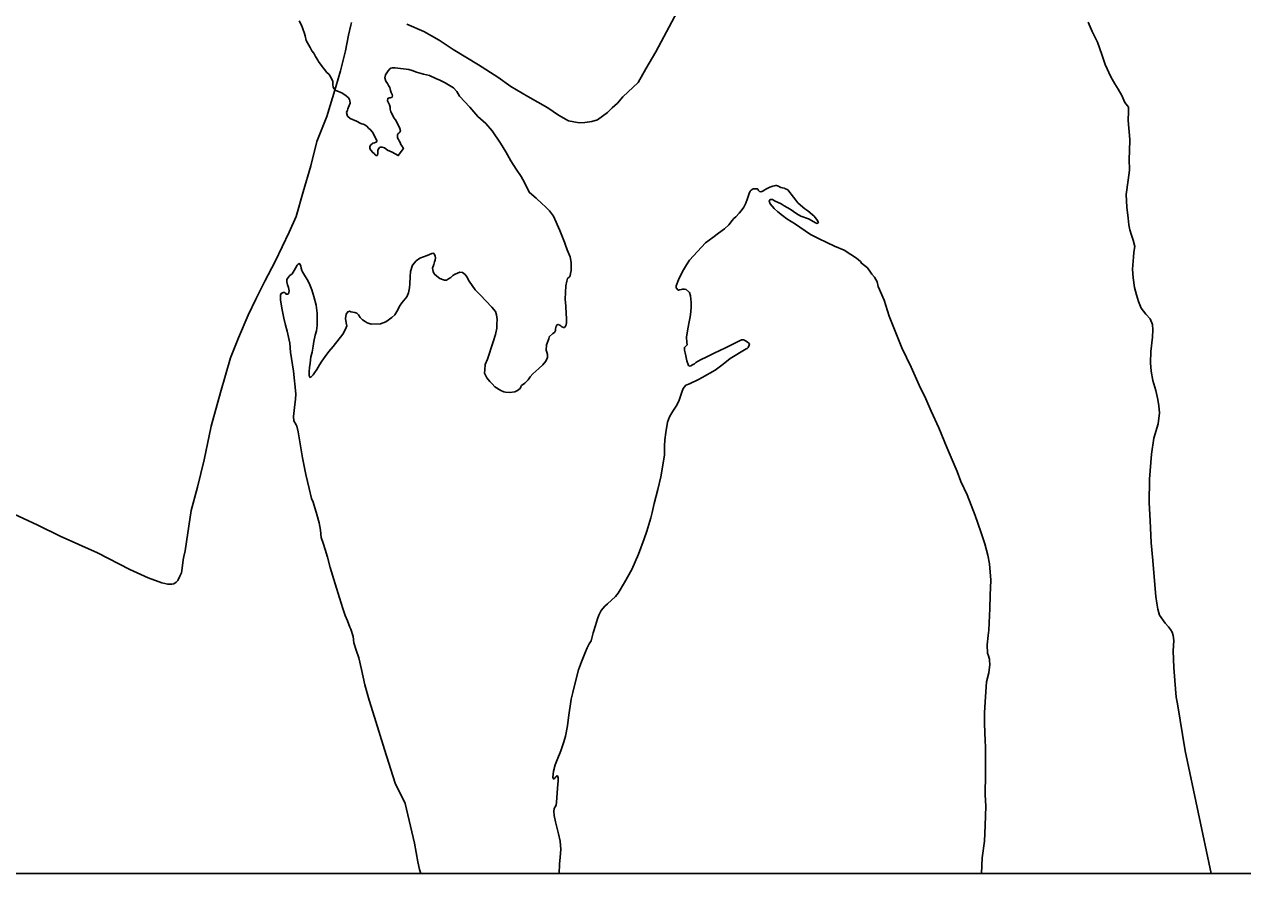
# Model space of a CAD drawing. Extents: x -117616 to 64730, y 54117 to 789866.
# Drawn here: x 62150.9 to 62220.1, y 55371.1 to 55419.3 of the extents above; entities that cross this region are included whole.
import ezdxf

# ---------------------------------------------------------------- set-up
doc = ezdxf.new("R2010")
doc.units = 0
for name, color, linetype in [('3', 7, 'Continuous'), ('9', 7, 'Continuous'), ('R_No Plot', 7, 'Continuous')]:
    doc.layers.add(name, color=color, linetype=linetype)

msp = doc.modelspace()

# ---------------------------------------------------------------- linework, layer by layer
at = {"layer": '3'}
for points in [[(62187.997, 55420.048), (62186.777, 55417.77), (62186.215, 55416.803), (62185.785, 55416.033), (62184.917, 55415.225), (62184.612, 55414.861), (62184.302, 55414.588), (62184.042, 55414.336), (62183.479, 55413.922), (62183.153, 55413.819), (62182.755, 55413.753), (62182.436, 55413.74), (62181.831, 55413.857), (62181.248, 55414.176), (62180.652, 55414.594), (62179.506, 55415.232), (62178.553, 55415.817), (62177.802, 55416.33), (62176.714, 55417.041), (62175.27, 55417.908), (62174.468, 55418.449), (62173.609, 55418.938), (62172.642, 55419.361)], [(62169.498, 55419.448), (62169.454, 55419.286), (62169.317, 55418.718), (62169.151, 55417.837), (62168.866, 55416.701), (62168.592, 55415.786), (62168.089, 55414.108), (62167.525, 55412.689), (62167.18, 55411.299), (62166.748, 55409.825), (62166.353, 55408.423), (62165.958, 55407.534), (62165.145, 55405.854), (62164.568, 55404.746), (62164.059, 55403.711), (62163.625, 55402.81), (62163.066, 55401.512), (62162.61, 55400.389), (62162.038, 55398.417)], [(62162.038, 55398.417), (62161.524, 55396.498), (62161.11, 55394.583), (62160.732, 55393.02), (62160.384, 55391.701), (62160.124, 55389.912), (62160.034, 55389.406), (62159.957, 55389.082), (62159.925, 55388.889), (62159.873, 55388.425), (62159.824, 55388.152), (62159.731, 55387.968), (62159.631, 55387.722), (62159.535, 55387.618), (62159.388, 55387.532), (62159.269, 55387.507), (62159.049, 55387.509), (62158.706, 55387.585), (62157.944, 55387.877), (62156.896, 55388.338), (62155.048, 55389.29), (62152.93, 55390.241), (62151.665, 55390.864), (62150.035, 55391.633)]]:
    msp.add_lwpolyline(points, dxfattribs=at)
at = {"layer": '9'}
for points in [[(62166.524, 55419.532), (62166.654, 55419.286), (62166.721, 55419.087), (62166.822, 55418.82), (62166.858, 55418.681), (62166.907, 55418.432), (62167.134, 55418.019), (62167.231, 55417.842), (62167.346, 55417.706), (62167.444, 55417.509), (62167.572, 55417.313), (62167.625, 55417.234), (62167.816, 55416.951), (62167.879, 55416.873), (62167.984, 55416.756), (62168.079, 55416.619), (62168.215, 55416.484), (62168.354, 55416.258), (62168.43, 55416.091), (62168.433, 55416.02), (62168.427, 55415.92), (62168.453, 55415.77), (62168.507, 55415.672), (62168.57, 55415.604), (62168.651, 55415.557), (62168.783, 55415.512), (62168.946, 55415.448), (62169.182, 55415.286), (62169.317, 55415.161), (62169.381, 55415.063), (62169.404, 55414.994), (62169.409, 55414.853), (62169.328, 55414.639), (62169.291, 55414.547), (62169.255, 55414.455)], [(62211.364, 55419.464), (62211.575, 55418.93), (62211.889, 55418.329), (62212.127, 55417.626), (62212.32, 55417.05), (62212.647, 55416.35), (62212.873, 55415.957), (62213.065, 55415.653), (62213.269, 55415.29), (62213.445, 55414.895), (62213.592, 55414.71), (62213.645, 55414.641), (62213.645, 55414.39), (62213.626, 55413.867), (62213.729, 55412.786), (62213.705, 55412.122), (62213.692, 55411.699), (62213.697, 55411.057), (62213.62, 55410.481), (62213.522, 55409.663), (62213.56, 55408.951), (62213.625, 55408.321), (62213.67, 55407.951), (62213.731, 55407.662), (62213.823, 55407.354), (62213.915, 55407.067), (62213.999, 55406.708), (62213.951, 55406.395), (62213.923, 55406.112), (62213.88, 55405.427), (62213.919, 55404.937), (62213.991, 55404.377), (62214.098, 55403.959), (62214.213, 55403.582), (62214.358, 55403.196), (62214.631, 55402.865), (62214.872, 55402.593), (62215.015, 55402.267), (62215.027, 55401.966), (62215.013, 55401.564), (62214.925, 55400.747), (62214.89, 55400.102), (62214.939, 55399.622), (62215.031, 55399.083), (62215.193, 55398.517), (62215.313, 55398.019), (62215.367, 55397.66), (62215.413, 55397.26), (62215.328, 55396.623), (62215.09, 55395.81), (62214.956, 55394.911), (62214.842, 55393.48), (62214.826, 55392.133), (62214.875, 55391.14), (62214.935, 55389.866), (62215.035, 55388.856), (62215.159, 55387.243), (62215.206, 55386.803), (62215.251, 55386.433), (62215.315, 55386.094), (62215.418, 55385.746), (62215.736, 55385.297), (62215.925, 55385.083), (62216.041, 55384.927), (62216.126, 55384.79), (62216.194, 55384.591), (62216.225, 55384.311), (62216.189, 55383.717), (62216.216, 55382.774), (62216.275, 55382.043), (62216.363, 55381.092), (62216.438, 55380.713), (62216.873, 55378.037), (62218.345, 55371.053)], [(62169.255, 55414.455), (62169.21, 55414.333), (62169.268, 55414.124), (62169.424, 55413.98), (62169.78, 55413.833), (62170.025, 55413.702), (62170.208, 55413.639), (62170.371, 55413.545), (62170.465, 55413.448), (62170.579, 55413.352), (62170.685, 55413.206), (62170.76, 55413.078), (62170.858, 55412.861), (62170.924, 55412.733), (62170.925, 55412.693), (62170.897, 55412.642), (62170.798, 55412.608), (62170.709, 55412.584), (62170.564, 55412.468), (62170.527, 55412.386), (62170.532, 55412.275), (62170.595, 55412.188), (62170.7, 55412.051), (62170.773, 55411.994), (62170.835, 55411.926), (62170.877, 55411.877), (62170.927, 55411.879), (62170.966, 55411.911), (62170.982, 55412.002), (62170.988, 55412.113), (62170.995, 55412.193), (62171.041, 55412.286), (62171.089, 55412.348), (62171.138, 55412.36), (62171.239, 55412.354), (62171.36, 55412.318), (62171.535, 55412.195), (62171.81, 55412.065), (62172.148, 55411.877), (62172.441, 55412.291), (62172.345, 55412.438), (62172.293, 55412.506), (62172.248, 55412.625), (62172.194, 55412.723), (62172.161, 55412.792), (62172.107, 55412.89), (62172.106, 55412.94), (62172.101, 55413.061), (62172.148, 55413.133), (62172.177, 55413.154), (62172.235, 55413.207), (62172.272, 55413.289), (62172.237, 55413.418), (62172.148, 55413.625), (62171.987, 55413.91), (62171.902, 55414.028), (62171.837, 55414.166), (62171.729, 55414.372), (62171.683, 55414.511), (62171.683, 55414.521), (62171.689, 55414.632), (62171.643, 55414.761), (62171.589, 55414.879), (62171.544, 55414.998), (62171.549, 55415.129), (62171.588, 55415.15), (62171.648, 55415.163), (62171.697, 55415.165), (62171.747, 55415.187), (62171.796, 55415.209), (62171.823, 55415.28), (62171.8, 55415.36), (62171.745, 55415.468), (62171.711, 55415.587), (62171.664, 55415.756), (62171.599, 55415.874), (62171.536, 55415.972), (62171.44, 55416.109), (62171.392, 55416.308), (62171.416, 55416.47), (62171.529, 55416.645), (62171.634, 55416.77), (62171.731, 55416.854), (62171.8, 55416.867), (62171.97, 55416.873), (62172.744, 55416.773), (62172.947, 55416.711), (62173.19, 55416.62), (62173.574, 55416.515), (62173.927, 55416.438), (62174.285, 55416.262), (62174.519, 55416.16), (62174.824, 55416.012), (62175.296, 55415.729), (62175.484, 55415.525), (62175.624, 55415.26), (62176.219, 55414.63), (62176.68, 55414.106), (62177.126, 55413.701), (62177.483, 55413.283), (62177.95, 55412.589)], [(62177.95, 55412.589), (62178.27, 55412.089), (62178.54, 55411.587), (62178.849, 55411.117), (62179.136, 55410.686), (62179.319, 55410.352), (62179.493, 55409.997), (62179.612, 55409.781), (62179.984, 55409.464), (62180.327, 55409.146), (62180.493, 55408.992), (62180.753, 55408.741), (62180.975, 55408.428), (62181.337, 55407.629), (62181.603, 55406.966), (62181.639, 55406.837), (62181.741, 55406.529), (62181.917, 55406.114), (62181.979, 55405.805), (62181.977, 55405.604), (62181.977, 55405.353), (62181.944, 55405.181), (62181.91, 55405.039), (62181.853, 55404.966), (62181.775, 55404.893), (62181.721, 55404.74), (62181.672, 55404.467), (62181.632, 55403.722), (62181.678, 55403.322), (62181.695, 55402.88), (62181.705, 55402.63), (62181.711, 55402.479), (62181.714, 55402.389), (62181.7, 55402.258), (62181.653, 55402.176), (62181.595, 55402.113), (62181.545, 55402.111), (62181.454, 55402.138), (62181.392, 55402.195), (62181.33, 55402.243), (62181.239, 55402.28), (62181.17, 55402.257), (62181.123, 55402.175), (62181.089, 55402.023), (62181.082, 55401.932), (62181.026, 55401.829), (62180.939, 55401.756), (62180.727, 55401.566), (62180.701, 55401.465), (62180.565, 55401.118), (62180.556, 55400.816), (62180.591, 55400.697), (62180.636, 55400.568), (62180.623, 55400.407), (62180.531, 55400.192), (62180.359, 55399.984), (62180.138, 55399.765), (62179.799, 55399.48), (62179.647, 55399.293), (62179.533, 55399.128), (62179.34, 55398.94), (62179.156, 55398.802), (62179.119, 55398.73), (62179.073, 55398.628), (62178.927, 55398.521), (62178.77, 55398.455), (62178.481, 55398.413), (62178.241, 55398.424), (62178.14, 55398.44), (62177.977, 55398.514), (62177.628, 55398.741), (62177.481, 55398.906), (62177.357, 55399.032), (62177.178, 55399.246), (62177.047, 55399.512), (62177.06, 55399.703), (62177.088, 55400.006), (62177.216, 55400.312), (62177.537, 55401.29), (62177.671, 55401.707), (62177.747, 55402.061), (62177.758, 55402.293), (62177.767, 55402.565), (62177.736, 55402.835), (62177.679, 55403.013), (62177.459, 55403.266), (62177.125, 55403.614), (62176.822, 55403.944), (62176.52, 55404.253), (62176.35, 55404.498), (62176.181, 55404.732), (62176.051, 55404.988), (62175.945, 55405.125), (62175.801, 55405.23), (62175.651, 55405.244), (62175.385, 55405.133), (62175.248, 55405.057), (62175.132, 55404.952), (62175.005, 55404.867), (62174.898, 55404.802), (62174.768, 55404.797)], [(62193.066, 55409.991), (62193.272, 55410.089), (62193.43, 55410.136), (62193.519, 55410.159), (62193.598, 55410.182), (62193.638, 55410.184), (62193.699, 55410.166), (62193.75, 55410.138), (62193.811, 55410.1), (62193.893, 55410.073), (62193.964, 55410.046), (62193.984, 55410.037), (62194.105, 55410.022), (62194.125, 55410.012), (62194.288, 55409.928), (62194.605, 55409.509), (62194.742, 55409.343), (62194.857, 55409.197), (62195.003, 55409.062), (62195.251, 55408.861), (62195.426, 55408.738), (62195.539, 55408.652), (62195.684, 55408.517), (62195.757, 55408.449), (62195.851, 55408.342), (62195.957, 55408.206), (62196.02, 55408.118), (62196.022, 55408.078), (62196.003, 55408.057), (62195.964, 55408.025), (62195.863, 55408.052), (62195.771, 55408.108), (62195.454, 55408.276), (62195.028, 55408.43), (62194.802, 55408.572), (62194.617, 55408.696), (62194.412, 55408.828), (62194.248, 55408.922), (62194.074, 55409.016), (62193.9, 55409.129), (62193.696, 55409.232), (62193.573, 55409.297), (62193.481, 55409.354), (62193.42, 55409.382), (62193.34, 55409.389), (62193.29, 55409.387), (62193.27, 55409.366), (62193.223, 55409.294), (62193.29, 55409.135), (62193.51, 55408.873), (62193.728, 55408.681), (62193.976, 55408.479), (62194.234, 55408.279), (62194.726, 55407.976), (62194.962, 55407.815), (62195.281, 55407.597), (62195.579, 55407.397), (62196.028, 55407.164), (62196.497, 55406.931), (62196.935, 55406.738), (62197.484, 55406.508), (62197.874, 55406.252), (62198.183, 55406.043), (62198.41, 55405.851), (62198.474, 55405.763), (62198.814, 55405.496), (62198.994, 55405.252), (62199.068, 55405.144), (62199.205, 55404.969), (62199.356, 55404.703), (62199.426, 55404.435), (62199.767, 55403.654), (62200.043, 55402.751), (62200.31, 55402.078), (62200.764, 55400.951), (62201.288, 55399.857), (62201.749, 55398.83), (62202.13, 55398.041), (62202.437, 55397.35), (62202.875, 55396.403), (62203.351, 55395.246), (62203.913, 55393.912), (62204.126, 55393.348), (62204.485, 55392.598), (62204.932, 55391.42), (62205.259, 55390.489), (62205.486, 55389.805), (62205.651, 55389.168), (62205.741, 55388.669), (62205.818, 55387.738), (62205.781, 55386.893), (62205.762, 55386.108), (62205.757, 55385.736), (62205.701, 55384.89), (62205.673, 55384.588), (62205.623, 55384.063), (62205.642, 55383.592), (62205.676, 55383.493), (62205.746, 55383.244), (62205.748, 55383.174), (62205.758, 55382.943)], [(62187.283, 55394.873), (62187.284, 55395.355), (62187.299, 55395.717), (62187.353, 55396.131), (62187.44, 55396.718), (62187.568, 55397.024), (62187.688, 55397.26), (62187.782, 55397.414), (62187.972, 55397.683), (62188.11, 55397.98), (62188.181, 55398.204), (62188.262, 55398.438), (62188.344, 55398.642), (62188.41, 55398.735), (62188.497, 55398.819), (62188.703, 55398.907), (62189.203, 55399.158), (62189.42, 55399.257), (62190.153, 55399.678), (62190.61, 55400.018), (62191.017, 55400.345), (62191.925, 55400.893), (62191.984, 55400.916), (62192.042, 55400.968), (62192.097, 55401.101), (62192.105, 55401.152), (62192.062, 55401.23), (62191.991, 55401.268), (62191.918, 55401.325), (62191.847, 55401.362), (62191.785, 55401.4), (62191.655, 55401.395), (62190.743, 55400.947), (62190.095, 55400.64), (62189.683, 55400.443), (62189.33, 55400.268), (62189.056, 55400.107), (62188.978, 55400.044), (62188.871, 55399.979), (62188.783, 55399.935), (62188.674, 55399.911), (62188.642, 55399.94), (62188.552, 55400.208), (62188.491, 55400.486), (62188.444, 55400.665), (62188.418, 55400.815), (62188.411, 55400.976), (62188.469, 55401.028), (62188.518, 55401.07), (62188.566, 55401.122), (62188.541, 55401.252), (62188.528, 55401.563), (62188.584, 55401.917), (62188.657, 55402.342), (62188.743, 55402.717), (62188.782, 55402.99), (62188.801, 55403.272), (62188.79, 55403.532), (62188.765, 55403.913), (62188.708, 55404.092), (62188.501, 55404.275), (62188.41, 55404.291), (62188.31, 55404.287), (62188.231, 55404.264), (62188.132, 55404.24), (62188.073, 55404.227), (62188.063, 55404.227), (62187.947, 55404.363), (62187.933, 55404.483), (62188.07, 55404.81), (62188.311, 55405.282), (62188.536, 55405.672), (62188.695, 55405.94), (62189.617, 55406.911), (62190.034, 55407.229), (62190.355, 55407.462), (62190.685, 55407.716), (62190.926, 55407.947), (62191.127, 55408.186), (62191.222, 55408.3), (62191.328, 55408.405), (62191.53, 55408.614), (62191.635, 55408.739), (62191.796, 55408.956), (62191.834, 55409.028), (62191.897, 55409.181), (62191.987, 55409.446), (62192.086, 55409.731), (62192.151, 55409.854), (62192.208, 55409.917), (62192.257, 55409.959), (62192.326, 55409.981), (62192.455, 55409.997), (62192.536, 55409.99), (62192.587, 55409.962), (62192.629, 55409.893), (62192.681, 55409.845), (62192.762, 55409.828), (62192.861, 55409.852), (62192.949, 55409.916), (62193.066, 55409.991)], [(62174.768, 55404.797), (62174.657, 55404.833), (62174.504, 55404.897), (62174.349, 55405.022), (62174.193, 55405.166), (62174.128, 55405.294), (62174.091, 55405.484), (62174.163, 55405.687), (62174.217, 55405.83), (62174.253, 55405.942), (62174.258, 55406.063), (62174.244, 55406.163), (62174.2, 55406.262), (62174.157, 55406.33), (62174.048, 55406.306), (62173.783, 55406.195), (62173.379, 55406.038), (62173.174, 55405.9), (62172.954, 55405.65), (62172.838, 55405.294), (62172.82, 55404.981), (62172.816, 55404.579), (62172.785, 55404.357), (62172.736, 55404.084), (62172.645, 55403.849), (62172.454, 55403.621), (62172.349, 55403.506), (62172.216, 55403.31), (62172.124, 55403.115), (62171.946, 55402.817), (62171.782, 55402.67), (62171.441, 55402.435), (62171.135, 55402.323), (62170.606, 55402.302), (62170.383, 55402.373), (62170.26, 55402.449), (62170.126, 55402.544), (62169.991, 55402.669), (62169.895, 55402.826), (62169.801, 55402.923), (62169.68, 55402.959), (62169.559, 55402.984), (62169.458, 55403), (62169.387, 55403.037), (62169.278, 55402.993), (62169.193, 55402.869), (62169.143, 55402.626), (62169.193, 55402.377), (62169.23, 55402.207), (62169.158, 55402.004), (62168.999, 55401.726), (62168.456, 55401.021), (62168.207, 55400.75), (62167.989, 55400.45), (62167.809, 55400.192), (62167.668, 55399.976), (62167.518, 55399.718), (62167.385, 55399.532), (62167.31, 55399.419), (62167.252, 55399.356), (62167.204, 55399.304), (62167.146, 55399.262), (62167.136, 55399.261), (62167.115, 55399.291), (62167.093, 55399.33), (62167.079, 55399.44), (62167.082, 55399.611), (62167.114, 55399.823), (62167.144, 55400.075), (62167.189, 55400.439), (62167.249, 55400.702), (62167.306, 55401.036), (62167.345, 55401.309), (62167.421, 55401.664), (62167.501, 55401.918), (62167.539, 55402.211), (62167.544, 55402.583), (62167.541, 55402.924), (62167.493, 55403.375), (62167.354, 55403.861), (62167.229, 55404.238), (62167.117, 55404.535), (62167.007, 55404.782), (62166.869, 55404.988), (62166.708, 55405.273), (62166.675, 55405.352), (62166.64, 55405.481), (62166.604, 55405.62), (62166.582, 55405.669), (62166.55, 55405.718), (62166.51, 55405.737), (62166.46, 55405.715), (62166.403, 55405.652), (62166.31, 55405.478), (62166.235, 55405.354), (62166.112, 55405.159), (62165.996, 55405.064), (62165.891, 55404.949), (62165.815, 55404.835), (62165.82, 55404.705), (62165.857, 55404.536)], [(62165.857, 55404.536), (62165.903, 55404.387), (62165.927, 55404.287), (62165.941, 55404.187), (62165.917, 55404.026), (62165.858, 55403.993), (62165.828, 55403.992), (62165.778, 55404.01), (62165.736, 55404.049), (62165.685, 55404.087), (62165.604, 55404.094), (62165.496, 55404.039), (62165.451, 55403.937), (62165.45, 55403.686), (62165.529, 55403.207), (62165.652, 55402.629), (62165.738, 55402.24), (62165.831, 55401.892), (62165.988, 55401.215), (62166.029, 55400.694), (62166.192, 55399.616), (62166.333, 55398.325), (62166.315, 55398.003), (62166.277, 55397.72), (62166.24, 55397.387), (62166.193, 55397.044), (62166.223, 55396.794), (62166.352, 55396.578), (62166.385, 55396.499), (62166.468, 55396.171), (62166.706, 55394.693), (62166.893, 55393.756), (62167.085, 55392.95), (62167.228, 55392.383), (62167.306, 55392.175), (62167.524, 55391.48), (62167.662, 55391.003), (62167.739, 55390.585), (62167.775, 55390.174), (62167.878, 55389.847), (62168.002, 55389.49), (62168.13, 55389.053), (62168.283, 55388.466), (62168.56, 55387.523), (62168.801, 55386.738), (62168.996, 55386.123), (62169.141, 55385.737), (62169.263, 55385.43), (62169.397, 55385.074), (62169.452, 55384.946), (62169.589, 55384.529), (62169.633, 55384.169), (62169.75, 55383.752), (62169.916, 55383.326), (62170.062, 55382.669), (62170.247, 55381.792), (62170.502, 55380.908), (62170.79, 55379.945), (62171.373, 55378.119), (62171.969, 55376.194), (62172.535, 55375.041), (62173.074, 55372.791), (62173.266, 55371.724), (62173.353, 55371.295), (62173.435, 55371.053)], [(62181.284, 55371.053), (62181.312, 55371.6), (62181.357, 55371.993), (62181.389, 55372.426), (62181.341, 55372.897), (62181.254, 55373.315), (62181.169, 55373.704), (62181.088, 55373.992), (62181.013, 55374.361), (62180.984, 55374.581), (62181.007, 55374.762), (62181.073, 55374.855), (62181.13, 55374.948), (62181.133, 55375.109), (62181.202, 55375.895), (62181.223, 55376.137), (62181.236, 55376.308), (62181.241, 55376.439), (62181.238, 55376.509), (62181.226, 55376.549), (62181.194, 55376.608), (62181.174, 55376.617), (62181.145, 55376.596), (62181.125, 55376.575), (62181.096, 55376.554), (62181.039, 55376.482), (62181.011, 55376.44), (62180.991, 55376.429), (62180.971, 55376.439), (62180.937, 55376.538), (62180.963, 55376.88), (62181.069, 55377.246), (62181.188, 55377.532), (62181.387, 55378.043), (62181.567, 55378.552), (62181.654, 55378.877), (62181.772, 55379.454), (62181.822, 55379.938), (62181.972, 55380.969), (62182.066, 55381.355), (62182.222, 55381.974), (62182.396, 55382.644), (62182.558, 55383.092), (62182.785, 55383.674), (62182.876, 55383.898), (62183.007, 55384.115), (62183.11, 55384.299), (62183.233, 55384.736), (62183.356, 55385.153), (62183.471, 55385.539), (62183.543, 55385.753), (62183.683, 55386.01), (62183.892, 55386.269), (62184.048, 55386.386), (62184.501, 55386.806), (62184.644, 55387.002), (62185.01, 55387.61), (62185.421, 55388.339), (62185.806, 55389.218), (62186.122, 55390.085), (62186.284, 55390.533), (62186.494, 55391.285), (62186.572, 55391.59), (62186.692, 55392.097), (62186.901, 55392.889), (62187.062, 55393.618), (62187.212, 55394.388), (62187.283, 55394.873)], [(62205.758, 55382.943), (62205.716, 55382.48), (62205.587, 55381.952), (62205.52, 55381.105), (62205.466, 55380.209), (62205.471, 55379.566), (62205.509, 55378.603), (62205.523, 55378.262), (62205.524, 55378.222), (62205.523, 55376.725), (62205.511, 55375.529), (62205.546, 55374.897), (62205.5, 55373.791), (62205.455, 55372.905), (62205.332, 55371.955), (62205.291, 55371.053)]]:
    msp.add_lwpolyline(points, dxfattribs=at)
at = {"layer": 'R_No Plot'}
msp.add_lwpolyline([(61556.574, 56155.54), (62285.971, 56155.54), (62285.971, 55371.053), (61556.574, 55371.053)], close=True, dxfattribs=at)

doc.saveas('drawing.dxf')
